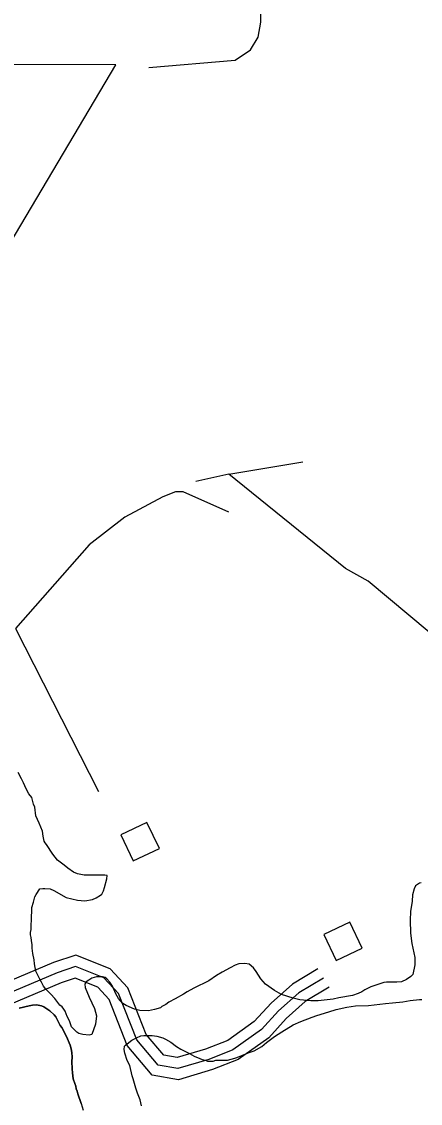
# Model space of a CAD drawing. Extents: x 3161615 to 3199515, y 867541 to 892976.
# Drawn here: x 3169352 to 3169906, y 881860 to 883360 of the extents above; entities that cross this region are included whole.
import ezdxf

# ---------------------------------------------------------------- set-up
doc = ezdxf.new("R2010")
doc.units = 0
for name, color, linetype in [('V-BLDG-OTLN', 7, 'Continuous'), ('V-ROAD-CNTR', 7, 'Continuous'), ('V-SITE-VEGE', 7, 'Continuous'), ('V-TOPO-SHOR', 7, 'Continuous')]:
    doc.layers.add(name, color=color, linetype=linetype)

msp = doc.modelspace()

# ---------------------------------------------------------------- linework, layer by layer
at = {"layer": 'V-BLDG-OTLN'}
for points in [[(3169507.2, 882196.2), (3169543.4, 882213.3), (3169526.2, 882249.5), (3169490.1, 882232.3)], [(3169771.5, 882094.2), (3169788.6, 882058), (3169824.8, 882075.1), (3169807.7, 882111.3)]]:
    msp.add_lwpolyline(points, close=True, dxfattribs=at)
at = {"layer": 'V-ROAD-CNTR'}
for points in [[(3169763.4, 882046.6), (3169728, 882025.2), (3169698.4, 881998.9), (3169675.1, 881973.5), (3169638.2, 881947.2), (3169607.4, 881935.1), (3169568, 881923.4), (3169549.5, 881926.6), (3169525, 881955.6), (3169499.7, 882020.3), (3169475, 882046.5), (3169427.3, 882065.4), (3169396.3, 882055.1), (3169155.2, 881953.4)], [(3169771.2, 882033.7), (3169737, 882013.1), (3169708.9, 881988.2), (3169685.1, 881962.2), (3169645.4, 881934), (3169612.2, 881920.9), (3169569, 881908.1), (3169541.5, 881912.7), (3169511.9, 881947.8), (3169486.8, 882012.1), (3169466.4, 882033.8), (3169426.9, 882049.5), (3169401.6, 882041.1), (3169157.2, 881938)], [(3169778.9, 882020.9), (3169745.9, 882001), (3169719.5, 881977.5), (3169695.1, 881950.9), (3169652.6, 881920.7), (3169617.1, 881906.7), (3169569.9, 881892.7), (3169533.6, 881898.8), (3169498.8, 881940), (3169473.9, 882004), (3169457.8, 882021.1), (3169426.4, 882033.5), (3169406.9, 882027), (3169166.1, 881925.5)]]:
    msp.add_lwpolyline(points, dxfattribs=at)
at = {"layer": 'V-SITE-VEGE'}
for p, q in [((3169352.2, 882309.8), (3169347.4, 882318.9)), ((3169354.6, 882304.4), (3169352.2, 882309.8)), ((3169358.7, 882296), (3169354.6, 882304.4)), ((3169362.3, 882289.3), (3169358.7, 882296)), ((3169366.5, 882283.9), (3169362.3, 882289.3)), ((3169368.8, 882274.8), (3169366.5, 882283.9)), ((3169370.6, 882270.6), (3169368.8, 882274.8)), ((3169371.8, 882258.6), (3169370.6, 882270.6)), ((3169376.5, 882248.3), (3169371.8, 882258.6)), ((3169381.3, 882237.5), (3169376.5, 882248.3)), ((3169381.9, 882230.3), (3169381.3, 882237.5)), ((3169383.6, 882223.6), (3169381.9, 882230.3)), ((3169384.8, 882221.2), (3169383.6, 882223.6)), ((3169386.6, 882218.8), (3169384.8, 882221.2)), ((3169395.6, 882205.5), (3169386.6, 882218.8)), ((3169402.2, 882197.1), (3169395.6, 882205.5)), ((3169411.2, 882190.4), (3169402.2, 882197.1)), ((3169416.5, 882186.2), (3169411.2, 882190.4)), ((3169424.3, 882180.7), (3169416.5, 882186.2)), ((3169429.7, 882178.3), (3169424.3, 882180.7)), ((3169438.8, 882176.4), (3169429.7, 882178.3)), ((3169467.6, 882176.3), (3169438.8, 882176.4)), ((3169470.7, 882175.7), (3169467.6, 882176.3)), ((3169470.6, 882171.4), (3169470.7, 882175.7)), ((3169465.7, 882154.6), (3169467, 882159.4)), ((3169467, 882159.4), (3169470.6, 882171.4)), ((3169899, 882161.5), (3169897.2, 882157.3)), ((3169904.5, 882165.1), (3169899, 882161.5)), ((3169906.9, 882165.7), (3169904.5, 882165.1)), ((3169368.8, 882138.9), (3169370.6, 882146.1)), ((3169370.6, 882146.1), (3169372.4, 882149.7)), ((3169372.4, 882149.7), (3169377.3, 882157.5)), ((3169377.3, 882157.5), (3169381.5, 882158)), ((3169381.5, 882158), (3169384.5, 882158)), ((3169384.5, 882158), (3169391.7, 882157.4)), ((3169391.7, 882157.4), (3169397.1, 882155)), ((3169397.1, 882155), (3169413.9, 882145.2)), ((3169413.9, 882145.2), (3169429.6, 882141.6)), ((3169450.6, 882142.7), (3169455.5, 882145)), ((3169455.5, 882145), (3169461.5, 882148.6)), ((3169461.5, 882148.6), (3169463.3, 882149.8)), ((3169463.3, 882149.8), (3169465.7, 882154.6)), ((3169894.7, 882148.9), (3169894.1, 882140.5)), ((3169897.2, 882157.3), (3169894.7, 882148.9)), ((3169366.3, 882131.6), (3169368.8, 882138.9)), ((3169366.3, 882124.4), (3169366.3, 882131.6)), ((3169429.6, 882141.6), (3169439.8, 882140.9)), ((3169439.8, 882140.9), (3169450.6, 882142.7)), ((3169894.1, 882140.5), (3169892.2, 882126)), ((3169365.6, 882101), (3169365.7, 882120.2)), ((3169365.7, 882120.2), (3169366.3, 882124.4)), ((3169892.2, 882126), (3169891.6, 882114)), ((3169364.4, 882096.7), (3169365.6, 882101)), ((3169891.6, 882114), (3169892.1, 882095.9)), ((3169364.3, 882093.7), (3169364.4, 882096.7)), ((3169365.5, 882090.1), (3169364.3, 882093.7)), ((3169366.1, 882085.9), (3169365.5, 882090.1)), ((3169366.7, 882079.9), (3169366.1, 882085.9)), ((3169892.1, 882095.9), (3169893.8, 882081.5)), ((3169366.7, 882075.1), (3169366.7, 882079.9)), ((3169367.8, 882067.9), (3169366.7, 882075.1)), ((3169893.8, 882081.5), (3169897.9, 882062.2)), ((3169369.6, 882058.8), (3169367.8, 882067.9)), ((3169370.2, 882053.4), (3169369.6, 882058.8)), ((3169897.9, 882062.2), (3169897.9, 882052)), ((3169371.9, 882043.2), (3169370.2, 882053.4)), ((3169377.9, 882031.1), (3169371.9, 882043.2)), ((3169630.7, 882041.9), (3169622.8, 882037.1)), ((3169641.5, 882047.8), (3169630.7, 882041.9)), ((3169648.8, 882051.4), (3169641.5, 882047.8)), ((3169653.6, 882053.2), (3169648.8, 882051.4)), ((3169662, 882053.8), (3169653.6, 882053.2)), ((3169668, 882053.1), (3169662, 882053.8)), ((3169674, 882047.7), (3169668, 882053.1)), ((3169677.6, 882042.9), (3169674, 882047.7)), ((3169684.2, 882032.6), (3169677.6, 882042.9)), ((3169897.9, 882052), (3169895.4, 882038.8)), ((3169379.7, 882028.1), (3169377.9, 882031.1)), ((3169382.6, 882022.6), (3169379.7, 882028.1)), ((3169441.6, 882028.4), (3169439.8, 882025.4)), ((3169439.8, 882025.4), (3169440.4, 882020.6)), ((3169445.3, 882030.8), (3169441.6, 882028.4)), ((3169449.5, 882033.7), (3169445.3, 882030.8)), ((3169456.1, 882035.5), (3169449.5, 882033.7)), ((3169464.5, 882035.5), (3169456.1, 882035.5)), ((3169468.1, 882034.3), (3169464.5, 882035.5)), ((3169470.5, 882032.4), (3169468.1, 882034.3)), ((3169474.7, 882028.2), (3169470.5, 882032.4)), ((3169478.3, 882022.2), (3169474.7, 882028.2)), ((3169611.9, 882029.9), (3169591.4, 882019.8)), ((3169622.8, 882037.1), (3169611.9, 882029.9)), ((3169690.7, 882025.3), (3169684.2, 882032.6)), ((3169703.3, 882016.2), (3169690.7, 882025.3)), ((3169846.6, 882024.6), (3169837, 882021.6)), ((3169855, 882027.5), (3169846.6, 882024.6)), ((3169858.6, 882028.1), (3169855, 882027.5)), ((3169873.1, 882028), (3169858.6, 882028.1)), ((3169879.7, 882028.6), (3169873.1, 882028)), ((3169886.3, 882031.6), (3169879.7, 882028.6)), ((3169892.4, 882035.8), (3169886.3, 882031.6)), ((3169895.4, 882038.8), (3169892.4, 882035.8)), ((3169385.6, 882018.4), (3169382.6, 882022.6)), ((3169392.8, 882011.2), (3169385.6, 882018.4)), ((3169398.2, 882005.1), (3169392.8, 882011.2)), ((3169440.4, 882020.6), (3169445.8, 882007.3)), ((3169483.1, 882011.9), (3169478.3, 882022.2)), ((3169486.7, 882005.3), (3169483.1, 882011.9)), ((3169577, 882011.5), (3169565.5, 882004.9)), ((3169581.8, 882014.4), (3169577, 882011.5)), ((3169591.4, 882019.8), (3169581.8, 882014.4)), ((3169712.9, 882010.8), (3169703.3, 882016.2)), ((3169729.2, 882005.9), (3169712.9, 882010.8)), ((3169811.6, 882009.7), (3169792.3, 882006.2)), ((3169819.5, 882012.1), (3169811.6, 882009.7)), ((3169824.3, 882014.4), (3169819.5, 882012.1)), ((3169828.5, 882017.4), (3169824.3, 882014.4)), ((3169837, 882021.6), (3169828.5, 882017.4)), ((3169348.8, 881991.7), (3169362.6, 881995.3)), ((3169362.6, 881995.3), (3169367.4, 881995.9)), ((3169367.4, 881995.9), (3169372.9, 881996.7)), ((3169372.9, 881996.7), (3169379.6, 881995)), ((3169379.6, 881995), (3169382.8, 881993.7)), ((3169401.2, 882001.5), (3169398.2, 882005.1)), ((3169405.4, 881996.1), (3169401.2, 882001.5)), ((3169408.4, 881993.6), (3169405.4, 881996.1)), ((3169445.8, 882007.3), (3169453.5, 881991.6)), ((3169492.6, 881998.6), (3169486.7, 882005.3)), ((3169497.4, 881995.6), (3169492.6, 881998.6)), ((3169508.9, 881990.7), (3169497.4, 881995.6)), ((3169546.8, 881994.2), (3169545, 881992.4)), ((3169552.2, 881997.1), (3169546.8, 881994.2)), ((3169556.4, 882000.1), (3169552.2, 881997.1)), ((3169565.5, 882004.9), (3169556.4, 882000.1)), ((3169738.2, 882003.4), (3169729.2, 882005.9)), ((3169753.8, 882002.2), (3169738.2, 882003.4)), ((3169764, 882002.1), (3169753.8, 882002.2)), ((3169784.5, 882004.4), (3169764, 882002.1)), ((3169792.3, 882006.2), (3169784.5, 882004.4)), ((3169803.7, 881993.5), (3169815.8, 881995.2)), ((3169815.8, 881995.2), (3169833.8, 881995.7)), ((3169833.8, 881995.7), (3169857.3, 881998.6)), ((3169857.3, 881998.6), (3169866.9, 881999.2)), ((3169866.9, 881999.2), (3169881.4, 882000.9)), ((3169881.4, 882000.9), (3169891.6, 882002.7)), ((3169891.6, 882002.7), (3169904.3, 882003.8)), ((3169904.3, 882003.8), (3169907.9, 882003.8)), ((3169382.8, 881993.7), (3169391.3, 881988.4)), ((3169391.3, 881988.4), (3169397.3, 881982.5)), ((3169397.3, 881982.5), (3169399.5, 881979.9)), ((3169399.5, 881979.9), (3169404.1, 881970.6)), ((3169410.8, 881990.6), (3169408.4, 881993.6)), ((3169412.6, 881987.6), (3169410.8, 881990.6)), ((3169415.5, 881980.4), (3169412.6, 881987.6)), ((3169418.5, 881974.3), (3169415.5, 881980.4)), ((3169453.5, 881991.6), (3169455.9, 881981.4)), ((3169455.9, 881981.4), (3169454.6, 881969.9)), ((3169516.1, 881988.9), (3169508.9, 881990.7)), ((3169528.1, 881988.2), (3169516.1, 881988.9)), ((3169536.5, 881990), (3169528.1, 881988.2)), ((3169545, 881992.4), (3169536.5, 881990)), ((3169739.8, 881973.3), (3169755.5, 881979.3)), ((3169755.5, 881979.3), (3169762.1, 881981.7)), ((3169762.1, 881981.7), (3169778.4, 881987)), ((3169778.4, 881987), (3169788.7, 881990)), ((3169788.7, 881990), (3169803.7, 881993.5)), ((3169404.1, 881970.6), (3169405.7, 881968)), ((3169405.7, 881968), (3169407.9, 881965.1)), ((3169407.9, 881965.1), (3169414.4, 881952.5)), ((3169421.5, 881965.9), (3169418.5, 881974.3)), ((3169428.7, 881958.6), (3169421.5, 881965.9)), ((3169454.6, 881969.9), (3169449.7, 881955.5)), ((3169713.3, 881959), (3169729, 881968.6)), ((3169729, 881968.6), (3169739.8, 881973.3)), ((3169414.4, 881952.5), (3169419.6, 881940.8)), ((3169431.7, 881956.8), (3169428.7, 881958.6)), ((3169437.1, 881955.6), (3169431.7, 881956.8)), ((3169446.1, 881954.3), (3169437.1, 881955.6)), ((3169449.7, 881955.5), (3169446.1, 881954.3)), ((3169505, 881947.4), (3169511.7, 881951)), ((3169511.7, 881951), (3169517.7, 881953.4)), ((3169517.7, 881953.4), (3169521.9, 881954)), ((3169521.9, 881954), (3169533.3, 881953.9)), ((3169533.3, 881953.9), (3169540, 881953.3)), ((3169540, 881953.3), (3169548.4, 881950.8)), ((3169548.4, 881950.8), (3169552, 881949)), ((3169692.2, 881944.1), (3169703, 881952.5)), ((3169703, 881952.5), (3169713.3, 881959)), ((3169419.6, 881940.8), (3169421.1, 881935.4)), ((3169421.1, 881935.4), (3169421.7, 881930.6)), ((3169494.7, 881934.8), (3169494.8, 881939.1)), ((3169495.3, 881929.4), (3169494.7, 881934.8)), ((3169494.8, 881939.1), (3169496.6, 881940.8)), ((3169496.6, 881940.8), (3169505, 881947.4)), ((3169552, 881949), (3169559.2, 881944.8)), ((3169559.2, 881944.8), (3169567, 881938.7)), ((3169567, 881938.7), (3169573, 881935.1)), ((3169573, 881935.1), (3169585, 881929)), ((3169675.2, 881932.7), (3169685.5, 881938.7)), ((3169685.5, 881938.7), (3169692.2, 881944.1)), ((3169421.7, 881930.6), (3169422.2, 881924.1)), ((3169422.2, 881924.1), (3169421.7, 881917.8)), ((3169498.9, 881919.2), (3169495.3, 881929.4)), ((3169502.4, 881912.5), (3169498.9, 881919.2)), ((3169585, 881929), (3169591.6, 881925.3)), ((3169591.6, 881925.3), (3169599.4, 881922.3)), ((3169599.4, 881922.3), (3169603, 881920.5)), ((3169603, 881920.5), (3169607.2, 881919.8)), ((3169607.2, 881919.8), (3169610.2, 881918.6)), ((3169618, 881918.6), (3169621.6, 881919.8)), ((3169621.6, 881919.8), (3169637.9, 881919.7)), ((3169637.9, 881919.7), (3169648.1, 881922.6)), ((3169648.1, 881922.6), (3169654.8, 881925)), ((3169654.8, 881925), (3169666.8, 881929.8)), ((3169666.8, 881929.8), (3169675.2, 881932.7)), ((3169421.7, 881917.8), (3169422.2, 881907.8)), ((3169422.2, 881907.8), (3169422.8, 881902.4)), ((3169505.4, 881898.1), (3169502.4, 881912.5)), ((3169610.2, 881918.6), (3169618, 881918.6)), ((3169422.8, 881902.4), (3169423.9, 881893.7)), ((3169423.9, 881893.7), (3169426, 881887.6)), ((3169507.2, 881893.9), (3169505.4, 881898.1)), ((3169510.7, 881881.2), (3169507.2, 881893.9)), ((3169426, 881887.6), (3169427.5, 881883.7)), ((3169427.5, 881883.7), (3169428.1, 881880.2)), ((3169428.1, 881880.2), (3169429.3, 881877)), ((3169429.3, 881877), (3169430.2, 881873.1)), ((3169513.1, 881874), (3169510.7, 881881.2)), ((3169430.2, 881873.1), (3169434.8, 881859.9)), ((3169434.8, 881859.9), (3169437.8, 881850.6)), ((3169516.7, 881864.9), (3169513.1, 881874)), ((3169518.4, 881856.5), (3169516.7, 881864.9))]:
    msp.add_line(p, q, dxfattribs=at)
at = {"layer": 'V-TOPO-SHOR'}
msp.add_line((3169640, 882732.5), (3169594.2, 882722.1), dxfattribs=at)
for points in [[(3169528.9, 883296.6), (3169648.7, 883306.8), (3169669.9, 883320.8), (3169680.5, 883338.4), (3169684.1, 883359.5), (3169684.2, 883398.3), (3169682, 883905.7)], [(3169277.8, 882955.5), (3169483.1, 883300.2), (3168827.7, 883302)], [(3170236.7, 881899.4), (3170240.7, 882072), (3170177.6, 882181.4), (3170121.4, 882237.9), (3170082.8, 882287.4), (3170037.1, 882336.8), (3169966.9, 882442.7), (3169917.8, 882513.3), (3169833.4, 882584), (3169801.8, 882601.7), (3169640, 882732.5), (3169742.3, 882749.8)], [(3169639.9, 882679.7), (3169576.6, 882708), (3169566, 882708.1), (3169548.4, 882701.1), (3169495.4, 882673), (3169446, 882634.4), (3169343.5, 882518.4), (3169459.1, 882292.6)], [(3169434.8, 881859.9), (3169430.2, 881873.1), (3169429.3, 881877), (3169428.1, 881880.2), (3169427.5, 881883.7), (3169426, 881887.6), (3169423.9, 881893.7), (3169422.8, 881902.4), (3169422.2, 881907.8), (3169421.7, 881917.8), (3169422.2, 881924.1), (3169421.7, 881930.6), (3169421.1, 881935.4), (3169419.6, 881940.8), (3169414.4, 881952.5), (3169407.9, 881965.1), (3169405.7, 881968), (3169404.1, 881970.6), (3169399.5, 881979.9), (3169397.3, 881982.5), (3169391.3, 881988.4), (3169382.8, 881993.7), (3169379.6, 881995), (3169372.9, 881996.7), (3169367.4, 881995.9), (3169362.6, 881995.3), (3169348.8, 881991.7)]]:
    msp.add_lwpolyline(points, dxfattribs=at)

doc.saveas('drawing.dxf')
